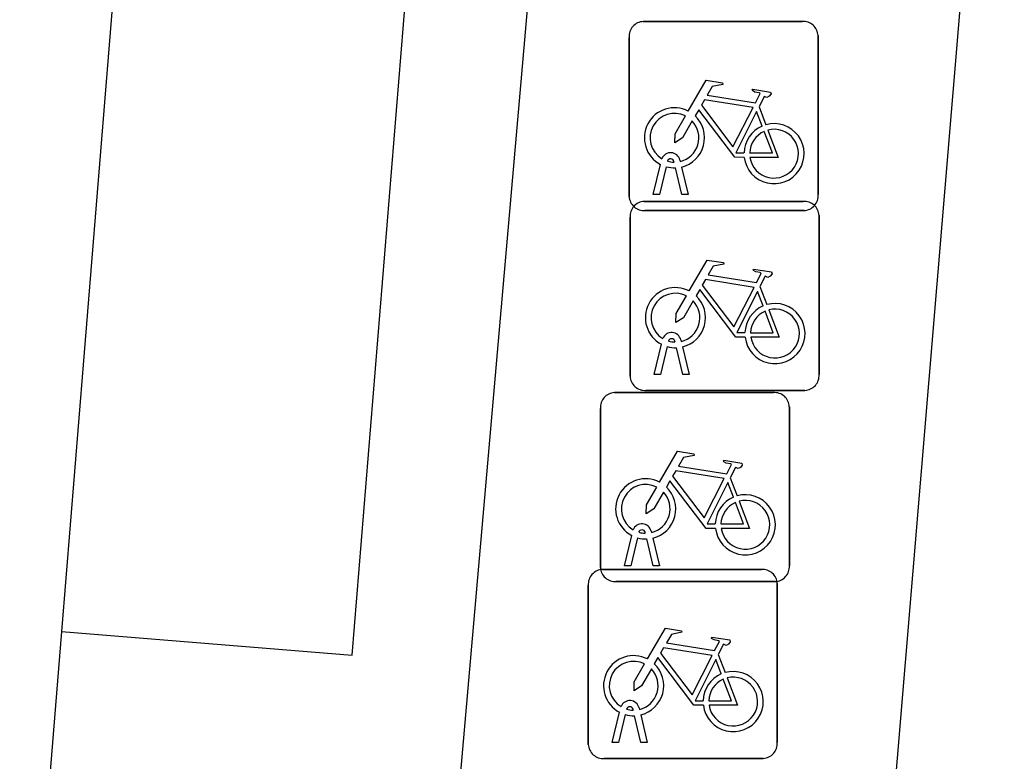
# Model space of a CAD drawing. Extents: x 159961 to 160856, y 382704 to 383353.
# Drawn here: x 160581.64 to 160586.78, y 383273.83 to 383277.75 of the extents above; entities that cross this region are included whole.
import ezdxf

# ---------------------------------------------------------------- set-up
doc = ezdxf.new("R2010")
doc.units = 0
for name, color, linetype in [('IMGEO_Fietsenrek', 7, 'Continuous'), ('IMGEO_Pand', 7, 'Continuous'), ('IMGEO_Pand_overbouw', 7, 'Continuous'), ('IMGEO_Voetpad_open', 7, 'Continuous')]:
    doc.layers.add(name, color=color, linetype=linetype)

msp = doc.modelspace()

# ---------------------------------------------------------------- linework, layer by layer
at = {"layer": 'IMGEO_Fietsenrek'}
for p, q in [((160584.9369, 383277.7425), (160585.7778, 383277.7425)), ((160585.7778, 383277.7425), (160584.9369, 383277.7425)), ((160584.8625, 383276.8179), (160584.8625, 383277.6588)), ((160584.8625, 383277.6588), (160584.8625, 383276.8179)), ((160585.8615, 383277.6681), (160585.8615, 383276.8272)), ((160585.8615, 383276.8272), (160585.8615, 383277.6681)), ((160585.5492, 383277.2922), (160585.5855, 383277.197)), ((160584.9895, 383276.8273), (160585.0278, 383276.9873)), ((160585.0582, 383276.9751), (160585.0229, 383276.8273)), ((160585.0999, 383276.9989), (160585.0989, 383277.0032)), ((160585.1306, 383277.0104), (160585.1324, 383277.0025)), ((160585.141, 383276.8273), (160585.1071, 383276.969)), ((160585.1394, 383276.9733), (160585.1744, 383276.8273)), ((160585.0229, 383276.8273), (160584.9895, 383276.8273)), ((160585.1744, 383276.8273), (160585.141, 383276.8273)), ((160584.9419, 383276.7915), (160585.7828, 383276.7915)), ((160585.7828, 383276.7915), (160584.9419, 383276.7915)), ((160585.7871, 383276.7435), (160584.9462, 383276.7435)), ((160584.9462, 383276.7435), (160585.7871, 383276.7435)), ((160584.8675, 383275.8669), (160584.8675, 383276.7078)), ((160584.8675, 383276.7078), (160584.8675, 383275.8669)), ((160585.8665, 383276.7171), (160585.8665, 383275.8762)), ((160585.8665, 383275.8762), (160585.8665, 383276.7171)), ((160585.5542, 383276.3412), (160585.5905, 383276.246)), ((160585.1049, 383276.0479), (160585.1039, 383276.0522)), ((160585.1356, 383276.0594), (160585.1374, 383276.0515)), ((160584.9945, 383275.8763), (160585.0328, 383276.0363)), ((160585.0632, 383276.0241), (160585.0279, 383275.8763)), ((160585.146, 383275.8763), (160585.1121, 383276.018)), ((160585.1444, 383276.0223), (160585.1794, 383275.8763)), ((160585.0279, 383275.8763), (160584.9945, 383275.8763)), ((160585.1794, 383275.8763), (160585.146, 383275.8763)), ((160585.7921, 383275.7925), (160584.9512, 383275.7925)), ((160584.9512, 383275.7925), (160585.7921, 383275.7925)), ((160584.7849, 383275.7805), (160585.6258, 383275.7805)), ((160585.6258, 383275.7805), (160584.7849, 383275.7805)), ((160584.7105, 383274.8559), (160584.7105, 383275.6968)), ((160584.7105, 383275.6968), (160584.7105, 383274.8559)), ((160585.7095, 383275.7061), (160585.7095, 383274.8652)), ((160585.7095, 383274.8652), (160585.7095, 383275.7061)), ((160585.3972, 383275.3302), (160585.4335, 383275.235)), ((160584.8375, 383274.8653), (160584.8758, 383275.0253)), ((160584.9479, 383275.0369), (160584.9469, 383275.0412)), ((160584.9786, 383275.0484), (160584.9804, 383275.0405)), ((160584.9062, 383275.0131), (160584.8709, 383274.8653)), ((160584.989, 383274.8653), (160584.9551, 383275.007)), ((160584.9874, 383275.0113), (160585.0224, 383274.8653)), ((160584.8709, 383274.8653), (160584.8375, 383274.8653)), ((160585.0224, 383274.8653), (160584.989, 383274.8653)), ((160584.7209, 383274.8455), (160585.5618, 383274.8455)), ((160585.5618, 383274.8455), (160584.7209, 383274.8455)), ((160585.6351, 383274.7815), (160584.7942, 383274.7815)), ((160584.7942, 383274.7815), (160585.6351, 383274.7815)), ((160585.6455, 383274.7711), (160585.6455, 383273.9302)), ((160585.6455, 383273.9302), (160585.6455, 383274.7711)), ((160584.6465, 383273.9209), (160584.6465, 383274.7618)), ((160584.6465, 383274.7618), (160584.6465, 383273.9209)), ((160585.3332, 383274.3952), (160585.3695, 383274.3)), ((160584.8839, 383274.1019), (160584.8829, 383274.1062)), ((160584.9146, 383274.1134), (160584.9164, 383274.1055)), ((160584.7735, 383273.9303), (160584.8118, 383274.0903)), ((160584.8422, 383274.0781), (160584.8069, 383273.9303)), ((160584.925, 383273.9303), (160584.8911, 383274.072)), ((160584.9234, 383274.0763), (160584.9584, 383273.9303)), ((160584.8069, 383273.9303), (160584.7735, 383273.9303)), ((160584.9584, 383273.9303), (160584.925, 383273.9303)), ((160585.5711, 383273.8465), (160584.7302, 383273.8465)), ((160584.7302, 383273.8465), (160585.5711, 383273.8465))]:
    msp.add_line(p, q, dxfattribs=at)
for points in [[(160585.1751, 383277.2692), (160585.2698, 383277.4327), (160585.356, 383277.4189), (160585.3577, 383277.4102), (160585.3016, 383277.3993), (160585.2754, 383277.354), (160585.5306, 383277.3132)], [(160585.5306, 383277.3132), (160585.5556, 383277.362), (160585.5505, 383277.366), (160585.5273, 383277.3697), (160585.5146, 383277.3772), (160585.5136, 383277.3803), (160585.5158, 383277.3849), (160585.6106, 383277.3698), (160585.6129, 383277.3595), (160585.6035, 383277.3471), (160585.5911, 383277.3407), (160585.5766, 383277.3469), (160585.5492, 383277.2922)], [(160585.5177, 383277.288), (160585.2609, 383277.329), (160585.2442, 383277.3002), (160585.4112, 383277.0799), (160585.5177, 383277.288)], [(160585.1958, 383277.2167), (160585.1442, 383277.1275), (160585.1043, 383277.1015), (160585.1055, 383277.149), (160585.16, 383277.2432)], [(160585.4708, 383277.0245), (160585.4211, 383277.0246), (160585.2304, 383277.2763), (160585.2114, 383277.2435)], [(160585.5657, 383277.19), (160585.5364, 383277.2668), (160585.427, 383277.0487), (160585.4697, 383277.0486)], [(160585.4997, 383277.0485), (160585.6196, 383277.0483), (160585.5764, 383277.1619)], [(160585.5962, 383277.1688), (160585.6512, 383277.0242), (160585.5011, 383277.0245)], [(160585.1801, 383276.3182), (160585.2748, 383276.4817), (160585.361, 383276.4679), (160585.3627, 383276.4592), (160585.3066, 383276.4483), (160585.2804, 383276.403), (160585.5356, 383276.3622)], [(160585.5356, 383276.3622), (160585.5606, 383276.411), (160585.5555, 383276.415), (160585.5323, 383276.4187), (160585.5196, 383276.4262), (160585.5186, 383276.4293), (160585.5208, 383276.4339), (160585.6156, 383276.4188), (160585.6179, 383276.4085), (160585.6085, 383276.3961), (160585.5961, 383276.3897), (160585.5816, 383276.3959), (160585.5542, 383276.3412)], [(160585.5227, 383276.337), (160585.2659, 383276.378), (160585.2492, 383276.3492), (160585.4162, 383276.1289), (160585.5227, 383276.337)], [(160585.4758, 383276.0735), (160585.4261, 383276.0736), (160585.2354, 383276.3253), (160585.2164, 383276.2925)], [(160585.5707, 383276.239), (160585.5414, 383276.3158), (160585.432, 383276.0977), (160585.4747, 383276.0976)], [(160585.2008, 383276.2657), (160585.1492, 383276.1765), (160585.1093, 383276.1505), (160585.1105, 383276.198), (160585.165, 383276.2922)], [(160585.5047, 383276.0975), (160585.6246, 383276.0973), (160585.5814, 383276.2109)], [(160585.6012, 383276.2178), (160585.6562, 383276.0732), (160585.5061, 383276.0735)], [(160585.0231, 383275.3072), (160585.1178, 383275.4707), (160585.204, 383275.4569), (160585.2057, 383275.4482), (160585.1496, 383275.4373), (160585.1234, 383275.392), (160585.3786, 383275.3512)], [(160585.3786, 383275.3512), (160585.4036, 383275.4), (160585.3985, 383275.404), (160585.3753, 383275.4077), (160585.3626, 383275.4152), (160585.3616, 383275.4183), (160585.3638, 383275.4229), (160585.4586, 383275.4078), (160585.4609, 383275.3975), (160585.4515, 383275.3851), (160585.4391, 383275.3787), (160585.4246, 383275.3849), (160585.3972, 383275.3302)], [(160585.3657, 383275.326), (160585.1089, 383275.367), (160585.0922, 383275.3382), (160585.2592, 383275.1179), (160585.3657, 383275.326)], [(160585.0438, 383275.2547), (160584.9922, 383275.1655), (160584.9523, 383275.1395), (160584.9535, 383275.187), (160585.008, 383275.2812)], [(160585.3188, 383275.0625), (160585.2691, 383275.0626), (160585.0784, 383275.3143), (160585.0594, 383275.2815)], [(160585.4137, 383275.228), (160585.3844, 383275.3048), (160585.275, 383275.0867), (160585.3177, 383275.0866)], [(160585.3477, 383275.0865), (160585.4676, 383275.0863), (160585.4244, 383275.1999)], [(160585.4442, 383275.2068), (160585.4992, 383275.0622), (160585.3491, 383275.0625)], [(160584.9591, 383274.3722), (160585.0538, 383274.5357), (160585.14, 383274.5219), (160585.1417, 383274.5132), (160585.0856, 383274.5023), (160585.0594, 383274.457), (160585.3146, 383274.4162)], [(160585.3146, 383274.4162), (160585.3396, 383274.465), (160585.3345, 383274.469), (160585.3113, 383274.4727), (160585.2986, 383274.4802), (160585.2976, 383274.4833), (160585.2998, 383274.4879), (160585.3946, 383274.4728), (160585.3969, 383274.4625), (160585.3875, 383274.4501), (160585.3751, 383274.4437), (160585.3606, 383274.4499), (160585.3332, 383274.3952)], [(160585.3017, 383274.391), (160585.0449, 383274.432), (160585.0282, 383274.4032), (160585.1952, 383274.1829), (160585.3017, 383274.391)], [(160585.2548, 383274.1275), (160585.2051, 383274.1276), (160585.0144, 383274.3793), (160584.9954, 383274.3465)], [(160585.3497, 383274.293), (160585.3204, 383274.3698), (160585.211, 383274.1517), (160585.2537, 383274.1516)], [(160584.9798, 383274.3197), (160584.9282, 383274.2305), (160584.8883, 383274.2045), (160584.8895, 383274.252), (160584.944, 383274.3462)], [(160585.2837, 383274.1515), (160585.4036, 383274.1513), (160585.3604, 383274.2649)], [(160585.3802, 383274.2718), (160585.4352, 383274.1272), (160585.2851, 383274.1275)]]:
    msp.add_lwpolyline(points, dxfattribs=at)
for centre, radius, start, end in [((160584.9402, 383277.6646), 0.0779, 92.4484, 184.2845), ((160584.9402, 383277.6646), 0.0779, 92.4484, 184.2845), ((160585.7836, 383277.6648), 0.0779, 2.4484, 94.2845), ((160585.7836, 383277.6648), 0.0779, 2.4484, 94.2845), ((160585.1021, 383277.1279), 0.159, 62.6766, 242.1369), ((160585.1021, 383277.1279), 0.129, 63.3192, 238.903), ((160585.1021, 383277.1279), 0.159, 283.5766, 46.6042), ((160585.1021, 383277.1279), 0.129, 283.6043, 43.4302), ((160585.6287, 383277.0439), 0.159, 113.3408, 178.3217), ((160585.6287, 383277.0439), 0.159, 187.0065, 105.7708), ((160585.6287, 383277.0439), 0.129, 113.923, 177.9556), ((160585.6287, 383277.0439), 0.129, 188.6715, 104.5883), ((160585.0819, 383276.9993), 0.0499, 12.8025, 158.6934), ((160585.1021, 383277.1279), 0.159, 253.9967, 271.7867), ((160585.0819, 383276.9993), 0.0174, 12.8025, 163.4502), ((160585.1021, 383277.1279), 0.129, 253.415, 269.0204), ((160585.7838, 383276.8214), 0.0779, 272.4484, 4.2845), ((160585.7838, 383276.8214), 0.0779, 272.4484, 4.2845), ((160584.9404, 383276.8212), 0.0779, 182.4484, 274.2845), ((160584.9404, 383276.8212), 0.0779, 182.4484, 274.2845), ((160584.9452, 383276.7136), 0.0779, 92.4484, 184.2845), ((160584.9452, 383276.7136), 0.0779, 92.4484, 184.2845), ((160585.7886, 383276.7138), 0.0779, 2.4484, 94.2845), ((160585.7886, 383276.7138), 0.0779, 2.4484, 94.2845), ((160585.1071, 383276.1769), 0.159, 62.6766, 242.1369), ((160585.1071, 383276.1769), 0.129, 63.3192, 238.903), ((160585.1071, 383276.1769), 0.129, 283.6043, 43.4302), ((160585.1071, 383276.1769), 0.159, 283.5766, 46.6042), ((160585.6337, 383276.0929), 0.159, 113.3408, 178.3217), ((160585.6337, 383276.0929), 0.159, 187.0065, 105.7708), ((160585.6337, 383276.0929), 0.129, 113.923, 177.9556), ((160585.6337, 383276.0929), 0.129, 188.6715, 104.5883), ((160585.0869, 383276.0483), 0.0499, 12.8025, 158.6934), ((160585.0869, 383276.0483), 0.0174, 12.8025, 163.4502), ((160585.1071, 383276.1769), 0.129, 253.415, 269.0204), ((160585.1071, 383276.1769), 0.159, 253.9967, 271.7867), ((160584.9454, 383275.8702), 0.0779, 182.4484, 274.2845), ((160584.9454, 383275.8702), 0.0779, 182.4484, 274.2845), ((160585.7888, 383275.8704), 0.0779, 272.4484, 4.2845), ((160585.7888, 383275.8704), 0.0779, 272.4484, 4.2845), ((160584.7882, 383275.7026), 0.0779, 92.4484, 184.2845), ((160584.7882, 383275.7026), 0.0779, 92.4484, 184.2845), ((160585.6316, 383275.7028), 0.0779, 2.4484, 94.2845), ((160585.6316, 383275.7028), 0.0779, 2.4484, 94.2845), ((160584.9501, 383275.1659), 0.159, 62.6766, 242.1369), ((160584.9501, 383275.1659), 0.129, 63.3192, 238.903), ((160584.9501, 383275.1659), 0.159, 283.5766, 46.6042), ((160584.9501, 383275.1659), 0.129, 283.6043, 43.4302), ((160585.4767, 383275.0819), 0.159, 113.3408, 178.3217), ((160585.4767, 383275.0819), 0.159, 187.0065, 105.7708), ((160585.4767, 383275.0819), 0.129, 113.923, 177.9556), ((160585.4767, 383275.0819), 0.129, 188.6715, 104.5883), ((160584.9299, 383275.0373), 0.0499, 12.8025, 158.6934), ((160584.9299, 383275.0373), 0.0174, 12.8025, 163.4502), ((160584.9501, 383275.1659), 0.129, 253.415, 269.0204), ((160584.9501, 383275.1659), 0.159, 253.9967, 271.7867), ((160584.7242, 383274.7676), 0.0779, 92.4484, 184.2845), ((160584.7242, 383274.7676), 0.0779, 92.4484, 184.2845), ((160584.7884, 383274.8592), 0.0779, 182.4484, 274.2845), ((160584.7884, 383274.8592), 0.0779, 182.4484, 274.2845), ((160585.5676, 383274.7678), 0.0779, 2.4484, 94.2845), ((160585.5676, 383274.7678), 0.0779, 2.4484, 94.2845), ((160585.6318, 383274.8594), 0.0779, 272.4484, 4.2845), ((160585.6318, 383274.8594), 0.0779, 272.4484, 4.2845), ((160584.8861, 383274.2309), 0.159, 62.6766, 242.1369), ((160584.8861, 383274.2309), 0.129, 63.3192, 238.903), ((160584.8861, 383274.2309), 0.129, 283.6043, 43.4302), ((160584.8861, 383274.2309), 0.159, 283.5766, 46.6042), ((160585.4127, 383274.1469), 0.159, 187.0065, 105.7708), ((160585.4127, 383274.1469), 0.159, 113.3408, 178.3217), ((160585.4127, 383274.1469), 0.129, 113.923, 177.9556), ((160585.4127, 383274.1469), 0.129, 188.6715, 104.5883), ((160584.8659, 383274.1023), 0.0499, 12.8025, 158.6934), ((160584.8659, 383274.1023), 0.0174, 12.8025, 163.4502), ((160584.8861, 383274.2309), 0.129, 253.415, 269.0204), ((160584.8861, 383274.2309), 0.159, 253.9967, 271.7867), ((160584.7244, 383273.9242), 0.0779, 182.4484, 274.2845), ((160584.7244, 383273.9242), 0.0779, 182.4484, 274.2845), ((160585.5678, 383273.9244), 0.0779, 272.4484, 4.2845), ((160585.5678, 383273.9244), 0.0779, 272.4484, 4.2845)]:
    msp.add_arc(centre, radius, start, end, dxfattribs=at)
at = {"layer": 'IMGEO_Pand'}
msp.add_lwpolyline([(160574.866, 383293.963), (160583.35, 383292.828), (160582.801, 383286.083), (160581.715, 383286.176), (160581.354, 383281.73), (160582.44, 383281.642), (160582.411, 383281.287), (160581.861, 383274.518), (160581.47, 383269.713), (160581.416, 383269.055)], dxfattribs=at)
at = {"layer": 'IMGEO_Pand_overbouw'}
msp.add_lwpolyline([(160583.977, 383281.517), (160582.44, 383281.642), (160582.411, 383281.287), (160581.861, 383274.518), (160583.398, 383274.393)], close=True, dxfattribs=at)
at = {"layer": 'IMGEO_Voetpad_open'}
for points in [[(160585.452, 383280.608), (160584.572, 383280.652), (160583.599, 383269.519), (160584.569, 383269.446)], [(160585.452, 383280.608), (160585.404, 383279.996), (160586.784, 383279.877), (160585.9, 383269.316), (160584.569, 383269.446)]]:
    msp.add_lwpolyline(points, dxfattribs=at)

doc.saveas('drawing.dxf')
